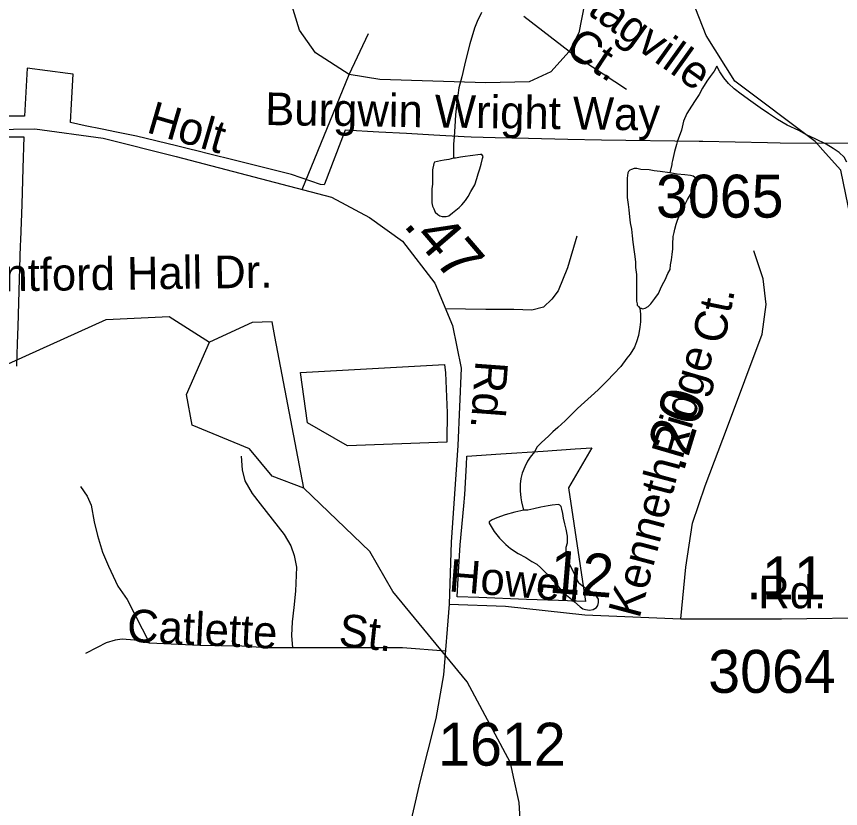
# Model space of a CAD drawing. Extents: x 2001466 to 2224147, y 644118 to 847247.
# Drawn here: x 2042019 to 2044420, y 732330 to 734637 of the extents above; entities that cross this region are included whole.
import ezdxf

# ---------------------------------------------------------------- set-up
doc = ezdxf.new("R2010")
doc.units = 0
for name, color, linetype in [('Exist Boundary Political City Limit New', 7, 'Continuous'), ('Exist Boundary Political City Limit New Hole', 7, 'Continuous'), ('Exist Hydrographic Creek Single Shore', 7, 'Continuous'), ('Exist Hydrographic Misc Water Feature', 7, 'Continuous'), ('Exist Road Non-System Type 51', 7, 'Continuous'), ('Exist Road Non-System Type 51 Label', 7, 'Continuous'), ('Exist Road Secondary Mileage Hundredths English Label', 7, 'Continuous'), ('Exist Road Secondary Type 51 Attributed', 7, 'Continuous'), ('Exist Road Secondary Type 51 Label', 7, 'Continuous'), ('Exist Road Secondary Type 51 Number Label', 7, 'Continuous'), ('Map Preparation Boundary City Limit Buffer Line', 7, 'Continuous')]:
    doc.layers.add(name, color=color, linetype=linetype)

msp = doc.modelspace()

# ---------------------------------------------------------------- linework, layer by layer
at = {"layer": 'Exist Boundary Political City Limit New'}
for points in [[(2044495.8, 734267.2), (2044243.6, 734268.2), (2044206.8, 734269.1), (2044018.8, 734273.1), (2044007.8, 734273.2), (2043723.1, 734276.8), (2043625.2, 734279), (2043511.1, 734281.6), (2043413.9, 734283.8), (2043343.9, 734285.4), (2043323.6, 734286.5), (2043234.6, 734291.6), (2043154.9, 734296.1), (2043074.6, 734300.7), (2042976.4, 734306.3), (2042916.8, 734149.4), (2042915.6, 734146.6), (2042904.5, 734148.3), (2042819.9, 734177.4), (2042777.8, 734187.4), (2042669.1, 734215.2), (2042653.2, 734219.1), (2042582.1, 734236.5), (2042544.2, 734246.1), (2042523.8, 734251), (2042493.2, 734258.6), (2042485.6, 734260.5), (2042368.5, 734289), (2042310, 734300.2), (2042268.1, 734308.8), (2042218.6, 734318.4), (2042176.6, 734328.1), (2042179.5, 734382.5), (2042184.1, 734469.4), (2042168.6, 734471.4), (2042049.8, 734486.3), (2042041.9, 734346.6), (2041936.2, 734347)], [(2041939, 734287), (2042036, 734286.8), (2042040.4, 734286.3), (2042037.5, 734195.3), (2042034.1, 734089.6), (2042031.1, 733986.1), (2042030, 733970.2), (2042026.9, 733871.9), (2042022.5, 733734.7), (2042020.9, 733684.5), (2042018.6, 733618.9)]]:
    msp.add_lwpolyline(points, dxfattribs=at)
at = {"layer": 'Exist Boundary Political City Limit New Hole'}
for points in [[(2043272.6, 733397.1), (2042983.1, 733387.1), (2042866.9, 733454.1), (2042846.9, 733600.6), (2043266.1, 733623.4), (2043269, 733599.9), (2043273.9, 733482.6), (2043272.9, 733402.6), (2043272.6, 733397.1)], [(2043627.8, 733264.4), (2043676.4, 732933.6), (2043598.4, 732936.8), (2043504.6, 732939.4), (2043366.4, 732945), (2043303.4, 732947.2), (2043307, 733019.2), (2043311.5, 733098.2), (2043321.9, 733211.8), (2043324.8, 733244.8), (2043330, 733331.9), (2043331, 733356.4), (2043430.2, 733363.1), (2043553.1, 733371.5), (2043646.9, 733377.9), (2043695.1, 733381.2), (2043627.8, 733264.4)]]:
    msp.add_lwpolyline(points, dxfattribs=at)
at = {"layer": 'Exist Hydrographic Creek Single Shore'}
for points in [[(2044376.2, 734239.6), (2044346.1, 734273.2), (2044112.1, 734448.5), (2044028.3, 734581.5), (2043895.2, 734922.1), (2043711.3, 735149), (2043652.2, 735356.9), (2043594.2, 735397.5), (2043110.3, 735564.8)], [(2045062.1, 730236), (2045169.2, 730466.7), (2045411.1, 730694.8), (2045452.1, 730877.7), (2045443.1, 731192.8), (2045484.1, 731402), (2045432.3, 732475.9), (2045482.1, 732586.5), (2045448.3, 732816.8), (2045365.2, 732959.6), (2045356.2, 733018.9), (2045164.3, 733285.2), (2045072.2, 733326.5), (2044906.1, 733316.8), (2044756.2, 733401.8), (2044614.1, 733526.2), (2044513.2, 733741.5), (2044421.1, 734189.6), (2044376.2, 734239.6)], [(2040220.5, 732527.4), (2040516.1, 732776.4), (2040973.2, 733075.5), (2041515.2, 733228.5), (2041598.2, 733328.5), (2041614.2, 733403.6), (2041689.2, 733487.5), (2042280.2, 733754.3), (2042464.1, 733763.7), (2042581.2, 733689.1)]]:
    msp.add_lwpolyline(points, dxfattribs=at)
at = {"layer": 'Exist Hydrographic Misc Water Feature'}
for points in [[(2043373.7, 734649.2), (2043361.6, 734623.1), (2043353.9, 734603.1), (2043339.9, 734557.2), (2043331.9, 734527.1), (2043323.9, 734495.1), (2043316.1, 734461.1), (2043308.1, 734429.1), (2043302.2, 734387.1), (2043298.3, 734351.1), (2043296.2, 734317.1), (2043294.4, 734287.1), (2043292.5, 734265.1), (2043292.5, 734243.1), (2043292.5, 734225.1)], [(2044059.8, 734492.5), (2044051.9, 734478.5), (2044040, 734462.5), (2044029.9, 734448.5), (2044018, 734428.4), (2044008, 734410.4), (2043996.1, 734392.4), (2043986, 734376.4), (2043972.1, 734354.4), (2043962.2, 734332.4), (2043956.1, 734306.3), (2043944.4, 734272.3), (2043942.4, 734264.3), (2043936.4, 734244.3), (2043930.5, 734218.3), (2043928.4, 734210.3), (2043928.4, 734206.3), (2043922.5, 734182.3)], [(2044438.4, 734213.3), (2044430.4, 734227.2), (2044416.2, 734241.2), (2044398.4, 734253.2), (2044378.3, 734265.2), (2044346.1, 734281.1), (2044320.3, 734293), (2044298.1, 734305), (2044264.3, 734320.9), (2044236.2, 734336.8), (2044210.2, 734354.8), (2044186.2, 734370.8), (2044158.1, 734390.7), (2044130, 734410.6), (2044109.9, 734426.6), (2044093.9, 734442.6), (2044079.9, 734458.5), (2044067.8, 734476.5), (2044059.8, 734492.5)], [(2043292.5, 734225.1), (2043278.4, 734221.1), (2043264.7, 734219), (2043254.6, 734217), (2043236.6, 734213), (2043234.5, 734209), (2043230.6, 734191), (2043230.6, 734178.9), (2043230.6, 734166.9), (2043230.6, 734148.9), (2043228.8, 734135), (2043228.8, 734119), (2043228.8, 734109), (2043228.8, 734095), (2043230.8, 734085), (2043234.7, 734077), (2043238.8, 734067), (2043246.8, 734061), (2043252.8, 734057), (2043258.9, 734055), (2043270.8, 734055.1), (2043278.8, 734057.1), (2043288.9, 734065.1), (2043298.9, 734073.1), (2043308.7, 734081.1), (2043316.7, 734089.1), (2043326.8, 734101.2), (2043334.8, 734113.2), (2043342.8, 734127.2), (2043354.7, 734147.2), (2043360.6, 734165.2), (2043364.5, 734179.2), (2043368.6, 734193.2), (2043372.5, 734207.2), (2043376.4, 734223.2), (2043378.5, 734229.3), (2043374.4, 734235.2), (2043370.5, 734235.2), (2043340.5, 734231.1), (2043326.4, 734229.1), (2043312.4, 734227.1), (2043298.5, 734225.1), (2043292.5, 734225.1)], [(2043922.5, 734182.3), (2043894.4, 734186.2), (2043876.5, 734188.2), (2043862.4, 734190.2), (2043838.4, 734192.1), (2043826.5, 734194.1), (2043818.5, 734194.1), (2043810.5, 734192.1), (2043806.4, 734190.1), (2043802.5, 734186), (2043800.5, 734182), (2043798.6, 734166), (2043798.6, 734156), (2043798.6, 734146), (2043798.6, 734130), (2043798.6, 734110), (2043800.7, 734090.1), (2043802.7, 734074.1), (2043804.8, 734054.1), (2043806.8, 734036.1), (2043810.9, 734018.1), (2043812.8, 733998.1), (2043814.8, 733980.1), (2043818.9, 733952.1), (2043821, 733938.2), (2043823, 733922.2), (2043823, 733906.2), (2043825.1, 733886.2), (2043825.1, 733870.2), (2043825.1, 733854.1), (2043825.3, 733840.1), (2043825.3, 733828.1), (2043825.3, 733816.1), (2043825.3, 733808.2), (2043827.1, 733800.2), (2043827.1, 733796.2), (2043831.2, 733792.2), (2043835.1, 733788.2)], [(2043835.1, 733788.2), (2043839.2, 733788.2), (2043843.1, 733786.2), (2043851.1, 733788.2), (2043859.1, 733792.2), (2043867.1, 733800.2), (2043879.2, 733816.3), (2043889.2, 733830.3), (2043895, 733844.3), (2043901.1, 733856.3), (2043909.1, 733870.3), (2043917.1, 733888.3), (2043923.1, 733900.3), (2043924.9, 733914.4), (2043927, 733928.4), (2043929, 733944.4), (2043930.9, 733960.4), (2043930.9, 733974.3), (2043932.7, 733996.3), (2043934.8, 734008.3), (2043936.8, 734018.3), (2043940.7, 734032.3), (2043944.6, 734044.3), (2043950.8, 734058.4), (2043956.7, 734072.4), (2043962.7, 734082.4), (2043968.6, 734092.4), (2043974.5, 734104.4), (2043982.5, 734118.4), (2043990.5, 734130.4), (2043994.6, 734138.4), (2044000.6, 734148.4), (2044000.6, 734154.4), (2044000.6, 734160.4), (2043998.5, 734166.4), (2043990.3, 734172.4), (2043982.3, 734174.4), (2043966.3, 734176.3), (2043944.4, 734178.3), (2043922.5, 734182.3)], [(2043835.1, 733788.2), (2043837.4, 733770.2), (2043837.4, 733748.2), (2043835.3, 733732.2), (2043831.4, 733708.1), (2043825.5, 733690.1), (2043819.5, 733674.2), (2043807.4, 733654.2), (2043797.6, 733642.2), (2043779.5, 733618.1), (2043759.7, 733596.1), (2043739.8, 733576), (2043713.7, 733550), (2043693.6, 733531.9), (2043673.7, 733513.9), (2043653.8, 733495.9), (2043631.9, 733473.9), (2043618, 733459.8), (2043596, 733439.8), (2043581.9, 733427.8), (2043570, 733415.7), (2043548, 733395.7), (2043536.1, 733383.6), (2043528.1, 733369.6), (2043516, 733353.7), (2043508.1, 733341.7), (2043500.3, 733325.6), (2043492.3, 733307.6), (2043488.2, 733291.6), (2043486.3, 733275.6), (2043486.3, 733255.6), (2043488.4, 733235.6), (2043490.4, 733223.6), (2043496.4, 733199.7)], [(2042856.2, 733263.4), (2042772.1, 733704.8), (2042764.1, 733747.7), (2042705.3, 733745.6), (2042581.2, 733689.1)], [(2042531.2, 733447.3), (2042514.2, 733536.2), (2042581.2, 733689.1)], [(2042856.2, 733263.4), (2042764.1, 733298.1), (2042698.1, 733378.3), (2042531.2, 733447.3)], [(2043469, 732414.3), (2043458.2, 732463.8), (2043332.1, 732699.3), (2043115.2, 732962.9), (2043048.1, 733079.1), (2042856.2, 733263.4)], [(2043496.4, 733199.7), (2043488.4, 733197.6), (2043470.5, 733193.6), (2043442.4, 733185.5), (2043418.4, 733177.5), (2043404.5, 733171.5), (2043396.5, 733165.5), (2043396.5, 733161.5), (2043410.7, 733137.5), (2043426.6, 733117.5), (2043444.5, 733099.5), (2043458.6, 733087.6), (2043480.8, 733073.6), (2043502.7, 733061.7), (2043520.8, 733049.7), (2043534.7, 733041.7), (2043546.6, 733031.7), (2043558.7, 733019.8), (2043570.6, 733007.8), (2043580.8, 732995.8), (2043594.8, 732979.8), (2043604.8, 732967.8), (2043616.7, 732955.9), (2043630.9, 732943.9), (2043645, 732932), (2043661, 732918), (2043669, 732912), (2043677, 732910), (2043688.9, 732908), (2043699, 732910), (2043709, 732916.1), (2043712.9, 732922.1), (2043714.7, 732930.1), (2043714.7, 732940.1), (2043710.8, 732946.1), (2043706.7, 732952), (2043694.9, 732960.1), (2043684.8, 732966.1), (2043670.9, 732975.9), (2043658.8, 732985.9), (2043650.8, 733000), (2043640.7, 733021.9), (2043630.7, 733041.9), (2043624.7, 733061.9), (2043620.6, 733069.9), (2043620.6, 733079.9), (2043620.6, 733091.9), (2043624.5, 733103.9), (2043624.5, 733115.9), (2043624.5, 733123.9), (2043620.4, 733143.8), (2043616.5, 733159.8), (2043612.4, 733175.8), (2043610.4, 733189.8), (2043608.3, 733201.9), (2043606.3, 733209.9), (2043602.4, 733213.9), (2043598.3, 733215.9), (2043580.2, 733213.8), (2043568.3, 733211.8), (2043546.4, 733207.7), (2043526.5, 733203.7), (2043508.5, 733199.7), (2043496.4, 733199.7)], [(2043459.2, 731732.1), (2043459.2, 731948.6), (2043500.3, 732065.9), (2043483.2, 732348.4), (2043469, 732414.3)]]:
    msp.add_lwpolyline(points, dxfattribs=at)
at = {"layer": 'Exist Road Non-System Type 51'}
for points in [[(2043120.6, 735198.4), (2043218.3, 735201.5), (2043306.6, 735188.9), (2043402.5, 735154.2), (2043522.3, 735065.9), (2043604.3, 734952.3), (2043648.4, 734851.3), (2043664.2, 734750.3), (2043673.6, 734674.6), (2043657.9, 734589.4), (2043629.5, 734535.8)], [(2042988.2, 734468.3), (2042890.4, 734531.4), (2042843.1, 734597.6), (2042817.9, 734679.7), (2042821, 734755.4), (2042858.9, 734856.4)], [(2043629.5, 734535.8), (2043497.1, 734636.8)], [(2042851.3, 734133.6), (2042988.2, 734468.3), (2043044.9, 734588.2)], [(2043629.5, 734535.8), (2043575.9, 734475.8), (2043512.8, 734447.4), (2043386.7, 734444.3), (2043077.7, 734453.8), (2042988.2, 734468.3)], [(2043629.5, 734535.8), (2043796.6, 734425.4)], [(2043651.3, 733997.6), (2043624.1, 733904.8), (2043597.5, 733838), (2043578.8, 733813.7), (2043554, 733791.1), (2043520, 733782), (2043468, 733784.3), (2043386.5, 733784.3), (2043268.3, 733786.2)], [(2042673.7, 733356.9), (2042676.8, 733316.8), (2042684.2, 733284.7), (2042705.4, 733248.3), (2042728.8, 733217.8), (2042763.9, 733173.1), (2042799, 733128.3), (2042818.3, 733095.9), (2042827.8, 733067.7), (2042835.1, 733033.6), (2042831.6, 732963.7), (2042826.6, 732915.8), (2042821.8, 732873.9), (2042820.4, 732834.7), (2042822.7, 732798.5)], [(2042205.8, 733268.5), (2042225.3, 733240.1), (2042236.7, 733213.8), (2042245.7, 733165.6), (2042254.9, 733125.5), (2042269.9, 733077.1), (2042287.1, 733036.8), (2042313.9, 732978.2), (2042341.1, 732939.7), (2042406.5, 732812.3)], [(2042406.5, 732812.3), (2042362.7, 732821.2), (2042326.7, 732824), (2042306.7, 732820.4), (2042280.5, 732812.9), (2042254.2, 732799.5), (2042219.9, 732782.2)], [(2042822.7, 732798.5), (2042745.7, 732798.5), (2042675.6, 732803), (2042553.4, 732805.3), (2042406.5, 732812.3)], [(2043268.5, 732788.9), (2043144, 732798.5), (2043076.1, 732798.5), (2043008.2, 732798.5), (2042940.3, 732798.5), (2042874.7, 732798.5), (2042822.7, 732798.5)]]:
    msp.add_lwpolyline(points, dxfattribs=at)
at = {"layer": 'Exist Road Secondary Type 51 Attributed'}
for points in [[(2041885.6, 734307), (2042072.3, 734310.2), (2042271.9, 734282.8), (2042484.3, 734229.7), (2042936.5, 734111.3), (2043047.5, 734051.7), (2043144.1, 733982.5), (2043237.4, 733860.1), (2043288.9, 733736.9), (2043314.6, 733612.9), (2043305, 733387.5), (2043285.7, 733106.4), (2043279.2, 732926.1)], [(2043955.1, 732883.4), (2043969.6, 733033.2), (2043988.9, 733162), (2044025.9, 733269.9), (2044090.3, 733442.2), (2044191.7, 733711.9), (2044202.9, 733798.9), (2044194.9, 733873), (2044167.5, 733955.1)], [(2043279.2, 732926.1), (2043263.1, 732719.9), (2043240.6, 732592.7), (2043193.9, 732408.3), (2043152.1, 732226.4), (2043116.7, 732049.2), (2043110.3, 731843.9), (2043126.4, 731557.2), (2043128, 731173.2), (2043144.1, 730925.2), (2043182.7, 730667.5), (2043234.2, 730334.5)], [(2043279.2, 732926.1), (2043443.4, 732919.6), (2043675.1, 732894.7), (2043955.1, 732883.4)], [(2043955.1, 732883.4), (2044248, 732883.4), (2044840.2, 732890.6)]]:
    msp.add_lwpolyline(points, dxfattribs=at)
at = {"layer": 'Map Preparation Boundary City Limit Buffer Line'}
for points in [[(2044495.8, 734267.2), (2044243.6, 734268.2), (2044206.8, 734269.1), (2044018.8, 734273.1), (2044007.8, 734273.2), (2043723.1, 734276.8), (2043625.2, 734279), (2043511.1, 734281.6), (2043413.9, 734283.8), (2043343.9, 734285.4), (2043323.6, 734286.5), (2043234.6, 734291.6), (2043154.9, 734296.1), (2043074.6, 734300.7), (2042976.4, 734306.3), (2042916.8, 734149.4), (2042915.6, 734146.6), (2042904.5, 734148.3), (2042819.9, 734177.4), (2042777.8, 734187.4), (2042669.1, 734215.2), (2042653.2, 734219.1), (2042582.1, 734236.5), (2042544.2, 734246.1), (2042523.8, 734251), (2042493.2, 734258.6), (2042485.6, 734260.5), (2042368.5, 734289), (2042310, 734300.2), (2042268.1, 734308.8), (2042218.6, 734318.4), (2042176.6, 734328.1), (2042179.5, 734382.5), (2042184.1, 734469.4), (2042168.6, 734471.4), (2042049.8, 734486.3), (2042041.9, 734346.6), (2041936.2, 734347)], [(2041939, 734287), (2042036, 734286.8), (2042040.4, 734286.3), (2042037.5, 734195.3), (2042034.1, 734089.6), (2042031.1, 733986.1), (2042030, 733970.2), (2042026.9, 733871.9), (2042022.5, 733734.7), (2042020.9, 733684.5), (2042018.6, 733618.9)], [(2043272.6, 733397.1), (2042983.1, 733387.1), (2042866.9, 733454.1), (2042846.9, 733600.6), (2043266.1, 733623.4), (2043269, 733599.9), (2043273.9, 733482.6), (2043272.9, 733402.6), (2043272.6, 733397.1)], [(2043627.8, 733264.4), (2043676.4, 732933.6), (2043598.4, 732936.8), (2043504.6, 732939.4), (2043366.4, 732945), (2043303.4, 732947.2), (2043307, 733019.2), (2043311.5, 733098.2), (2043321.9, 733211.8), (2043324.8, 733244.8), (2043330, 733331.9), (2043331, 733356.4), (2043430.2, 733363.1), (2043553.1, 733371.5), (2043646.9, 733377.9), (2043695.1, 733381.2), (2043627.8, 733264.4)]]:
    msp.add_lwpolyline(points, dxfattribs=at)

# ---------------------------------------------------------------- texts
at = {"layer": 'Exist Road Non-System Type 51 Label'}
for s, rotation, p in [('Stagville', 324.446, (2043609.3, 734696.6)), ('Ct.', 326.7518, (2043612.4, 734532.4)), ('Burgwin Wright Way', 359.1926, (2042743.1, 734321.2)), ('Montford Hall Dr.', 0.818, (2041805, 733834.1)), ('Catlette', 357.2373, (2042339.6, 732816.6)), (' St.', 353.9644, (2042920, 732807.8))]:
    msp.add_text(s, height=95, rotation=rotation, dxfattribs=at).set_placement(p)
at = {"layer": 'Exist Road Secondary Mileage Hundredths English Label'}
for s, rotation, p in [('.47', 310.588, (2043143.6, 734029.1)), ('.20', 72.8827, (2043962, 733307.1)), ('.12', 355.2923, (2043521.9, 732963.5)), ('.11', 359.895, (2044144.3, 732940))]:
    msp.add_text(s, height=125, rotation=rotation, dxfattribs=at).set_placement(p)
at = {"layer": 'Exist Road Secondary Type 51 Label'}
for s, rotation, p in [('Holt', 343.7597, (2042394.5, 734300.7)), ('Ct.', 78.5268, (2044080.5, 733680.5)), ('Ridge', 73.7039, (2043958.7, 733343.7)), ('Rd.', 265.8163, (2043356.7, 733636.5)), ('Kenneth', 75.0921, (2043833.7, 732881.2)), ('Howell', 355.2923, (2043276.5, 732963)), ('Rd.', 359.9325, (2044180.1, 732913.9))]:
    msp.add_text(s, height=95, rotation=rotation, dxfattribs=at).set_placement(p)
at = {"layer": 'Exist Road Secondary Type 51 Number Label'}
for s, p in [('3065', (2043882.1, 734051.4)), ('3064', (2044034.4, 732667.4)), ('1612', (2043247.4, 732455.3))]:
    msp.add_text(s, height=125, dxfattribs=at).set_placement(p)

doc.saveas('drawing.dxf')
